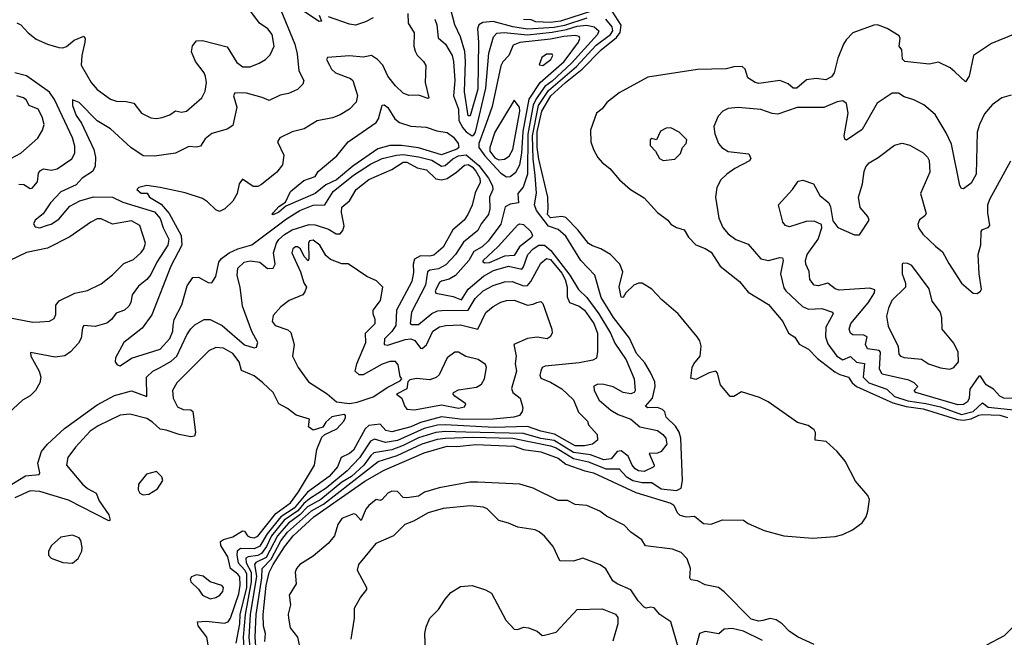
# Model space of a CAD drawing. Extents: x 1603745 to 1745082, y 385868 to 533966.
# Tile 570 of 646: x 1639420 to 1644569, y 480245 to 483473. Entities that reach past the tile are written whole.
import ezdxf

# ---------------------------------------------------------------- set-up
doc = ezdxf.new("R2010")
doc.units = 0

msp = doc.modelspace()

# ---------------------------------------------------------------- linework, layer by layer
at = {"layer": '0CON20XD'}
for points in [[(1640985, 483496.7), (1640997.5, 483465), (1640985, 483464), (1640827.6, 483567.6)], [(1642475, 483538.5), (1642247.3, 483465), (1642195, 483458.1), (1642118.1, 483461.9), (1642095, 483471.1), (1642055, 483473.9)], [(1640785, 483522.1), (1640858.6, 483345), (1640870.5, 483295), (1640879.5, 483205), (1640905.7, 483155), (1640900.8, 483135), (1640871.7, 483108.3), (1640825, 483086.7), (1640782.6, 483077.4), (1640725, 483050), (1640686.9, 483066.9), (1640605, 483089.3), (1640545, 483090.6), (1640537.9, 483075), (1640555.6, 483015), (1640535, 482920), (1640505, 482900), (1640425, 482878.1), (1640389.8, 482850.2), (1640365, 482811.2), (1640345, 482806.9), (1640305, 482810), (1640234.5, 482775.5), (1640125, 482758.8), (1640065, 482760.5), (1640000.5, 482805), (1639895, 482901.5), (1639825, 482944.3), (1639730.4, 483040.4), (1639696.1, 483053.9), (1639695.4, 483025), (1639715, 482971.9), (1639742.8, 482932.8), (1639806.7, 482795), (1639816.6, 482755), (1639815.2, 482704.8), (1639800.6, 482679.4), (1639746.1, 482643.9), (1639715, 482609.5), (1639635, 482573.8), (1639580, 482515), (1639542.1, 482457.9), (1639500, 482425), (1639491.2, 482405), (1639500.5, 482390.5), (1639525, 482384.5), (1639565, 482398.1), (1639585, 482403.6), (1639625, 482430), (1639682.3, 482497.7), (1639735, 482525.7), (1639805, 482546.1), (1639904.8, 482544.8), (1639958.8, 482518.8), (1640125, 482468.6), (1640155, 482433.3), (1640170.8, 482385), (1640200.4, 482325), (1640194.3, 482295), (1640136.1, 482205), (1640105, 482140.4), (1640085, 482115.4), (1640040.7, 482079.3), (1640008.5, 482035), (1640001.5, 481995), (1639990.9, 481975), (1639967.1, 481955), (1639925, 481939.6), (1639899.5, 481905), (1639875, 481887.5), (1639815, 481870), (1639755, 481874.2), (1639747.9, 481862.1), (1639740.9, 481809.1), (1639727.9, 481782.1), (1639685, 481736.2), (1639655, 481716.2), (1639605, 481708.2), (1639476.1, 481733.9), (1639477.9, 481715), (1639521.4, 481635), (1639529.7, 481605), (1639524.6, 481575), (1639502.3, 481535), (1639475, 481507.7), (1639435.2, 481484.8), (1639336.3, 481393.7)], [(1639405, 483456.9), (1639425.4, 483445.4), (1639463.7, 483403.7), (1639505, 483371.7), (1639565, 483344.1), (1639625, 483327.1), (1639645, 483325.5), (1639665, 483332.7), (1639705, 483366.4), (1639755, 483387.1), (1639762.5, 483375), (1639761.1, 483355), (1639745.2, 483284.8), (1639741.6, 483235), (1639793.9, 483143.9), (1639825, 483108.2), (1639895, 483057.1), (1639926.6, 483046.6), (1639976, 483046), (1640016.8, 483036.8), (1640057.5, 482985), (1640105, 482960.5), (1640135, 482956.7), (1640165, 482961.1), (1640205, 482975.7), (1640234.4, 482995.6), (1640265, 482989.1), (1640291.2, 482995), (1640371.9, 483065), (1640390.3, 483099.7), (1640396.4, 483145), (1640392.1, 483175), (1640384.5, 483195), (1640338.5, 483255), (1640317.8, 483305), (1640324, 483336), (1640345, 483361.4), (1640375, 483363.5), (1640505, 483330), (1640555, 483248.6), (1640586.1, 483226.1), (1640625, 483227.1), (1640672, 483245), (1640705.8, 483264.2), (1640730.2, 483289.8), (1640749.6, 483335), (1640740.8, 483395), (1640717.8, 483425), (1640673.3, 483455), (1640627.9, 483515)], [(1641449.3, 483505), (1641450.4, 483455), (1641483.2, 483403.2), (1641481.2, 483335), (1641488.1, 483308.1), (1641497.4, 483287.4), (1641531.1, 483255), (1641543.7, 483233.7), (1641539.4, 483145), (1641560, 483065), (1641555, 483061.2), (1641505, 483077.5), (1641455, 483076.7), (1641425, 483089.5), (1641385, 483126.7), (1641345, 483178.1), (1641318.9, 483235), (1641291.5, 483265), (1641258.8, 483285), (1641215, 483277.1), (1641145, 483284.5), (1641030, 483275), (1641024.2, 483265), (1641039.2, 483235), (1641049.4, 483215), (1641070.6, 483195), (1641148.8, 483165), (1641161.1, 483155), (1641187, 483077), (1641179.1, 483040.9), (1641144.2, 483005), (1641095, 482975.5), (1641055, 482959.2), (1640975.9, 482944.1), (1640907.9, 482902.1), (1640845, 482886.9), (1640780, 482855), (1640767.5, 482835), (1640801.1, 482765), (1640794.4, 482715), (1640764.5, 482675.5), (1640685, 482610.8), (1640665, 482601.4), (1640640.3, 482600.3), (1640585, 482638.8), (1640567.5, 482615), (1640556.7, 482565), (1640533.8, 482525), (1640493.3, 482485), (1640465, 482470.8), (1640445, 482479.4), (1640401.4, 482521.4), (1640375, 482537.5), (1640285, 482568.5), (1640154.4, 482595.6), (1640085, 482605.6), (1640043.3, 482595), (1640032, 482585), (1640055, 482566.2), (1640085.8, 482565.8), (1640098.8, 482545), (1640158.8, 482508.8), (1640200.6, 482460.6), (1640264.8, 482345), (1640267.9, 482295), (1640209.8, 482185), (1640109.9, 481930.1), (1640059.9, 481860.1), (1639964.4, 481785), (1639920.8, 481705), (1639918.9, 481685), (1639929.5, 481669.5), (1639945, 481663.8), (1640005, 481704.4), (1640155, 481751.6), (1640205, 481806.4), (1640220, 481845), (1640221.9, 481875), (1640227.4, 481905), (1640268.3, 481981.7), (1640295, 482081.1), (1640325, 482124.5), (1640355, 482127.9), (1640405, 482100), (1640425, 482097.5), (1640445, 482130), (1640460.3, 482205), (1640475.4, 482225), (1640515, 482254.8), (1640560, 482275), (1640634.4, 482295.6), (1640815, 482431.8), (1640884.1, 482475), (1640955, 482503.5), (1641015.2, 482504.8), (1641058.9, 482575), (1641165, 482660.6), (1641255, 482717.8), (1641315, 482746.6), (1641390.8, 482765), (1641425, 482767.4), (1641505, 482756.7), (1641575, 482738.6), (1641625, 482706.8), (1641645, 482711.5), (1641684.4, 482745), (1641715, 482761.9), (1641755, 482767.3), (1641820, 482710), (1641870.9, 482645), (1641892.3, 482605), (1641893.3, 482585), (1641876, 482545), (1641878, 482485), (1641871.3, 482455), (1641832.4, 482405), (1641815, 482371.5), (1641740.5, 482309.5), (1641699, 482245), (1641648.1, 482191.9), (1641609, 482171), (1641565, 482164.1), (1641551.5, 482155), (1641542.3, 482085), (1641468.7, 481945), (1641460.8, 481885), (1641469.8, 481879.8), (1641505, 481879.5), (1641575, 481936.7), (1641605, 481950.7), (1641626.9, 481953.1), (1641765, 481954.8), (1641802.3, 482015), (1641843.6, 482056.4), (1641895, 482082.9), (1641955, 482102.4), (1641995, 482103.8), (1642055, 482082.4), (1642075, 482083.9), (1642093.3, 482105), (1642145, 482200.7), (1642175, 482223.8), (1642195, 482219.2), (1642255, 482147.6), (1642272.6, 482115), (1642282.6, 482075), (1642282.5, 482025), (1642294.8, 481994.8), (1642345, 481974.8), (1642373.2, 481955), (1642421.3, 481885), (1642441.9, 481835), (1642441.8, 481738.2), (1642435.4, 481704.6), (1642417.2, 481692.8), (1642345, 481680), (1642167.3, 481662.7), (1642152.5, 481655), (1642144.7, 481635.3), (1642140, 481615), (1642145, 481600), (1642195, 481579.1), (1642255, 481542.9), (1642316, 481486), (1642341.2, 481421.2), (1642388.6, 481375), (1642394.4, 481355), (1642440, 481305), (1642440.9, 481275), (1642415.7, 481255), (1642373.3, 481245), (1642325, 481246.3), (1642217.2, 481307.2), (1642145, 481321.6), (1642075, 481347.1), (1641900.7, 481340.7), (1641645, 481356), (1641605, 481353.2), (1641535, 481336.8), (1641395, 481273.4), (1641332.4, 481262.4), (1641275, 481280.8), (1641255, 481270.5), (1641197.5, 481182.5), (1641132.8, 481115), (1641023.1, 481025), (1640935, 480969.1), (1640905.6, 480944.4), (1640874.4, 480905.6), (1640803.2, 480856.8), (1640736.2, 480775), (1640710.2, 480719.8), (1640685, 480683.5), (1640665, 480673), (1640613.8, 480666.2), (1640602, 480658), (1640603.5, 480635), (1640630.6, 480585), (1640631, 480535), (1640598.1, 480365), (1640588.5, 480245), (1640593.1, 480165)], [(1640702.4, 480222.4), (1640705.2, 480265), (1640694, 480304), (1640692.3, 480365), (1640708.4, 480515), (1640725, 480583.8), (1640745.8, 480625), (1640805, 480717.7), (1640850.5, 480775), (1640958.5, 480875), (1641225, 481060.9), (1641325, 481118.6), (1641535, 481209.1), (1641655, 481243.5), (1641705, 481243), (1641805, 481251.8), (1642005, 481243.8), (1642055, 481226.9), (1642145, 481214.3), (1642235, 481181), (1642275, 481149), (1642375, 481114.1), (1642420.9, 481105), (1642641.9, 481001.9), (1642825, 480946.7), (1642840, 480935), (1642857.4, 480897.4), (1642872.7, 480882.7), (1642905, 480873.9), (1642947.7, 480877.7), (1642995, 480839.2), (1643035, 480835.7), (1643095, 480859.2), (1643205, 480856.7), (1643229.2, 480839.2), (1643312.6, 480802.6), (1643415, 480775.6), (1643565, 480763.1), (1643685, 480772.5), (1643725, 480782), (1643774.2, 480805.8), (1643825, 480844), (1643845.8, 480875), (1643855.8, 480905), (1643864, 480965), (1643855, 480986.7), (1643791.2, 481061.2), (1643736.2, 481165), (1643695, 481216.7), (1643637.7, 481267.7), (1643580, 481275), (1643582, 481315), (1643575, 481328.8), (1643542.7, 481352.7), (1643487.9, 481367.9), (1643334.3, 481475), (1643288.9, 481498.9), (1643195, 481528), (1643155, 481503.3), (1643135, 481503.3), (1643083.8, 481565), (1643068.8, 481625), (1643060, 481635), (1643025, 481626.7), (1642955, 481592.2), (1642930, 481600), (1642935.6, 481655), (1642944.4, 481675), (1642978.5, 481715), (1642983.3, 481766.7), (1642975.7, 481795), (1642961.8, 481815), (1642862.5, 481935), (1642778.5, 482008.5), (1642725, 482064.6), (1642675, 482096.2), (1642655, 482095.5), (1642630.8, 482085), (1642589.2, 482045), (1642575, 482020), (1642565, 482023.3), (1642553.8, 482076.2), (1642574.5, 482155), (1642558.9, 482195), (1642508.9, 482245), (1642459.2, 482275), (1642415, 482290), (1642395, 482303.3), (1642338.4, 482375), (1642275, 482438.4), (1642255, 482444.8), (1642195, 482436.7), (1642180.2, 482455), (1642183.4, 482486.6), (1642182.3, 482545), (1642135, 482743.8), (1642126.6, 482805), (1642126.6, 482886.6), (1642150.2, 482995), (1642197.6, 483075), (1642273.5, 483145), (1642361.9, 483215), (1642459.9, 483315), (1642541, 483379), (1642559.7, 483405), (1642564.2, 483444.2), (1642517.2, 483517.2)], [(1641268.1, 483481.9), (1641228.3, 483461.7), (1641175, 483444.7), (1641145, 483449.2), (1641035, 483486.9)], [(1642385, 483480.4), (1642268.2, 483441.8), (1642215, 483431.2), (1642075, 483422.8), (1641997.7, 483435), (1641895, 483463.6), (1641841.4, 483458.6), (1641820.6, 483445), (1641812.9, 483425), (1641818.7, 483355), (1641815, 483109.2), (1641775, 482970), (1641765, 482970), (1641745.2, 483095.2), (1641751, 483255), (1641746.7, 483306.7), (1641725, 483382.5), (1641694.8, 483445), (1641675, 483525.6)], [(1641590.3, 483475), (1641601.1, 483445), (1641607.9, 483377.9), (1641645.6, 483345.6), (1641680.8, 483285), (1641688.4, 483255), (1641694.8, 483154.8), (1641689, 483075), (1641715.1, 483005), (1641715.4, 482945), (1641736.7, 482906.7), (1641755, 482886.8), (1641785, 482866.4), (1641795, 482870.6), (1641803.5, 482885), (1641857.2, 483115), (1641872.9, 483297.1), (1641896.6, 483383.4), (1641915, 483402.1), (1641953.6, 483406.4), (1642075, 483394.3), (1642205, 483406.7), (1642279.4, 483420.6), (1642335, 483438.4), (1642385, 483444.9), (1642423.2, 483435), (1642447.7, 483415), (1642441.6, 483395), (1642305.3, 483245), (1642205, 483150.6), (1642166.1, 483123.9), (1642121, 483059), (1642104.1, 483025.9), (1642077.6, 482875), (1642074.9, 482665.1), (1642052, 482598), (1642024.5, 482565), (1642028.8, 482515), (1641985, 482509.2), (1641958.9, 482495), (1641936.6, 482403.4), (1641870, 482315), (1641838.1, 482285), (1641795, 482260.7), (1641768.8, 482215), (1641698.4, 482135), (1641665, 482115.9), (1641625, 482106.5), (1641615, 482098.4), (1641591.8, 482055), (1641595, 482043.8), (1641686.7, 482026.7), (1641730.9, 482009.1), (1641764.9, 482065.1), (1641845, 482131.8), (1641898.2, 482161.8), (1641975, 482184.5), (1642045, 482169), (1642055, 482180.5), (1642077.8, 482245), (1642105, 482274.8), (1642135, 482295.2), (1642165, 482294.2), (1642197.3, 482267.3), (1642297.4, 482137.4), (1642341.8, 482061.8), (1642385, 482020.4), (1642447.8, 481935), (1642509.9, 481835), (1642532.8, 481782.8), (1642591.5, 481695), (1642632.7, 481595), (1642638.5, 481535), (1642632.9, 481525), (1642615, 481517.1), (1642575, 481523.9), (1642523.4, 481553.4), (1642475, 481566.1), (1642442.6, 481567.4), (1642422.2, 481557.8), (1642423.5, 481535), (1642450.4, 481485), (1642511.2, 481431.2), (1642549.2, 481409.2), (1642615.2, 481385.2), (1642661.9, 481345), (1642755.6, 481325), (1642783.5, 481305), (1642798.2, 481285), (1642803.1, 481255), (1642775, 481216.2), (1642755, 481208), (1642711.2, 481205), (1642737.2, 481145), (1642735.4, 481135), (1642685, 481110.9), (1642655.6, 481115), (1642638.7, 481125), (1642622.5, 481145), (1642601.7, 481191.7), (1642565, 481219.2), (1642545, 481216.8), (1642512.1, 481177.9), (1642475, 481172.4), (1642405, 481199.1), (1642315, 481211.5), (1642215, 481272.9), (1642145, 481283.8), (1642055, 481310.3), (1641753.3, 481316.7), (1641645, 481320.4), (1641595, 481315.5), (1641505, 481287), (1641425, 481246.7), (1641365, 481225.1), (1641271.6, 481208.4), (1641255.3, 481194.7), (1641219.9, 481145), (1641155, 481085.3), (1641105, 481055.6), (1640994.1, 480965.9), (1640925, 480926.9), (1640884.6, 480885.4), (1640825, 480841.5), (1640767.4, 480775), (1640708, 480662), (1640654.6, 480635.4), (1640647.1, 480625), (1640658.7, 480565), (1640625.6, 480364.4), (1640618.5, 480245), (1640624.1, 480175)], [(1640655.6, 480175), (1640650.9, 480245), (1640656.2, 480365), (1640686.7, 480555), (1640686.9, 480605), (1640735, 480653.9), (1640785, 480748.5), (1640820.7, 480795), (1640944.9, 480905.1), (1641008.4, 480941.6), (1641295, 481163.8), (1641393.8, 481195), (1641525, 481255.7), (1641605, 481280.3), (1641645.8, 481285.8), (1641785, 481291.1), (1641998, 481285), (1642195, 481246.1), (1642225, 481234.9), (1642315, 481179.5), (1642395, 481161.6), (1642485, 481125.5), (1642555, 481126), (1642591.4, 481085), (1642625.2, 481064.8), (1642675, 481053.5), (1642725, 481054.8), (1642775, 481020.4), (1642855, 481011.5), (1642879.6, 481025), (1642886.4, 481065), (1642877.5, 481285), (1642867.9, 481317.9), (1642848.9, 481348.9), (1642800.8, 481395), (1642793.1, 481423.1), (1642781.4, 481435), (1642755, 481445.2), (1642703.3, 481445), (1642692.7, 481452.7), (1642729.5, 481495), (1642743.2, 481555), (1642740.3, 481580.3), (1642719, 481629), (1642689.2, 481679.2), (1642645, 481727.9), (1642607.9, 481807.9), (1642525.7, 481915.7), (1642460.6, 482020.6), (1642427, 482137), (1642353.8, 482215), (1642275, 482341.9), (1642235, 482376.3), (1642185, 482393.2), (1642122.5, 482475), (1642111.5, 482505), (1642123.1, 482566.9), (1642115, 482658), (1642104.1, 482745), (1642100.7, 482865), (1642132.1, 483025), (1642185, 483102.7), (1642331.8, 483228.2), (1642435, 483339.4), (1642509.5, 483395), (1642521.3, 483415), (1642518.7, 483435), (1642484.3, 483475)], [(1644625, 483399.4), (1644502.1, 483347.9), (1644407.5, 483285), (1644385, 483177.5), (1644365, 483148.8), (1644310.5, 483200.5), (1644285, 483221.2), (1644225, 483251.5), (1644175, 483240), (1644048.8, 483255), (1644036.7, 483266.7), (1644032.9, 483315), (1644018.8, 483335), (1644024, 483375), (1644018.3, 483388.3), (1643956.8, 483426.8), (1643905, 483446), (1643885.9, 483444.1), (1643775.7, 483404.3), (1643741.7, 483368.3), (1643727.1, 483345), (1643698.7, 483271.3), (1643678.1, 483195), (1643665, 483173.5), (1643635, 483159.1), (1643585, 483164.5), (1643535, 483159.2), (1643483.3, 483115), (1643465, 483114.6), (1643437.9, 483137.9), (1643395, 483154.4), (1643285, 483140), (1643265, 483144.4), (1643228, 483168), (1643213.3, 483215), (1643197.7, 483227.7), (1643155, 483226.9), (1643115, 483215.7), (1642965, 483212.2), (1642705, 483172.5), (1642555, 483090), (1642490.5, 483039.5), (1642465, 483007.5), (1642435.8, 482985), (1642404.6, 482895), (1642407.1, 482835), (1642419.6, 482795), (1642443.1, 482753.1), (1642465.9, 482725.9), (1642505, 482694.4), (1642555.5, 482635), (1642613.5, 482585), (1642685, 482541.1), (1642754.7, 482464.7), (1642809.2, 482425), (1642825, 482404.2), (1642855, 482385.8), (1642894.3, 482374.3), (1642917, 482337), (1642955, 482295.7), (1643005, 482277.3), (1643035, 482257.5), (1643083.3, 482185), (1643184.3, 482105), (1643229.5, 482049.5), (1643335, 481984.6), (1643410.5, 481895), (1643440.8, 481835), (1643473.6, 481813.6), (1643496.6, 481776.6), (1643545, 481750.5), (1643592.2, 481702.2), (1643681.9, 481631.9), (1643707.8, 481617.8), (1643753.6, 481605), (1643772.2, 481575), (1643796.1, 481556.1), (1643985, 481470.3), (1644055, 481451.7), (1644145, 481438.2), (1644323.2, 481383.2), (1644355, 481380.1), (1644395, 481386.6), (1644435, 481405.1), (1644455, 481409.3), (1644545, 481405.7), (1644585, 481393.7)], [(1641965, 482652), (1641985, 482652.4), (1642015, 482676.4), (1642035.6, 482715), (1642045.6, 482774.4), (1642052.1, 482887.9), (1642083.3, 483056.7), (1642142.2, 483145), (1642267.7, 483255), (1642342, 483355), (1642348.4, 483375), (1642345, 483384.2), (1642325, 483390), (1642265, 483385.1), (1642195, 483371.4), (1642035.7, 483354.3), (1642001, 483339), (1641978.2, 483285), (1641946.8, 483253.2), (1641935, 483231.4), (1641890.4, 483019.6), (1641859.4, 482930.6), (1641819.9, 482825), (1641820.4, 482805), (1641851.8, 482761.8), (1641935, 482671.4), (1641965, 482652)], [(1642155, 483233.6), (1642196.8, 483265), (1642207.5, 483285), (1642203.4, 483293.4), (1642175, 483292.9), (1642149.5, 483275), (1642136.7, 483236.7), (1642155, 483233.6)], [(1639415, 482613.5), (1639440.7, 482610.7), (1639475, 482590), (1639485, 482591.4), (1639512.1, 482625), (1639518.9, 482671.1), (1639528.1, 482685), (1639545, 482692.7), (1639586.9, 482686.9), (1639615, 482693.8), (1639691.9, 482745), (1639708.2, 482775), (1639707.8, 482812.2), (1639695.3, 482855), (1639601.2, 483055), (1639575, 483093.7), (1639455, 483179.4), (1639395, 483194.9)], [(1639373.5, 482746.5), (1639425, 482775.5), (1639515, 482854.4), (1639539.5, 482895), (1639547.3, 482925), (1639537.9, 482965), (1639515.8, 483005.8), (1639468.6, 483025), (1639453.8, 483053.8), (1639440, 483065), (1639405, 483075.6)], [(1644605, 483078.9), (1644555, 483064.4), (1644505, 483026.9), (1644465, 482981.4), (1644438.2, 482925), (1644427.5, 482885), (1644420.9, 482665), (1644395, 482617.8), (1644355, 482588), (1644345, 482591.2), (1644336.5, 482606.5), (1644292.9, 482822.9), (1644265, 482881.9), (1644206.6, 482976.6), (1644147.8, 483027.8), (1644095, 483054.3), (1644045, 483070), (1644015, 483088.1), (1643981.4, 483088.6), (1643903.1, 483036.9), (1643825, 482898.9), (1643743.8, 482843.8), (1643735, 482847.5), (1643731.4, 482865), (1643751.5, 482985), (1643744, 483035), (1643725, 483049.2), (1643695, 483044), (1643625, 483013.8), (1643485, 483013.9), (1643385, 482979.6), (1643355, 482982.7), (1643295, 483003.3), (1643176.9, 483013.1), (1643125, 483009.4), (1643096, 482995), (1643072.2, 482967.8), (1643049.2, 482915), (1643055.5, 482875.5), (1643074, 482825), (1643091.2, 482805), (1643125, 482784.4), (1643232, 482772), (1643243.3, 482746.7), (1643236.7, 482735), (1643159.2, 482695), (1643118.1, 482665), (1643086.5, 482635), (1643065.4, 482595), (1643057.9, 482545), (1643076.4, 482435), (1643096.5, 482386.5), (1643124.1, 482354.1), (1643165, 482323.3), (1643229.1, 482299.1), (1643295, 482223.5), (1643335, 482214.6), (1643395, 482230.4), (1643408.2, 482228.2), (1643412.7, 482215), (1643397.5, 482145), (1643415, 482071.2), (1643425.6, 482055), (1643513.6, 481973.6), (1643545, 481959.7), (1643615, 481964.1), (1643670, 481945), (1643673.1, 481935), (1643635.7, 481865), (1643633.3, 481815), (1643645, 481778.9), (1643692, 481715), (1643725, 481695.9), (1643765, 481712.8), (1643795, 481683.7), (1643836.7, 481676.7), (1643829.8, 481605), (1643860.8, 481575), (1643955, 481541.5), (1643995, 481504), (1644065, 481480.9), (1644157.5, 481467.5), (1644235, 481450.2), (1644345, 481409), (1644405, 481424.3), (1644455, 481469.7), (1644485, 481447.8), (1644635, 481431.9)], [(1640745, 482452), (1640740, 482455), (1640746.2, 482465), (1640775, 482496.9), (1640810.3, 482519.7), (1640835.6, 482575), (1640905, 482632.5), (1640965, 482654), (1640980, 482680), (1641078.7, 482761.3), (1641137.3, 482835), (1641284.7, 482935), (1641295.8, 482955), (1641315, 483026.7), (1641325, 483027.5), (1641345, 483013.9), (1641381.8, 482955), (1641405, 482935.2), (1641465, 482915.7), (1641545, 482911.4), (1641601.2, 482891.2), (1641655, 482882.6), (1641689, 482859), (1641713.5, 482825), (1641715.8, 482805), (1641705, 482796.6), (1641625, 482766.3), (1641505, 482803), (1641415.5, 482815.5), (1641355, 482814.9), (1641292.6, 482797.4), (1641162.6, 482707.4), (1641076.2, 482635), (1641020.7, 482609.3), (1640965, 482563.7), (1640812.1, 482497.9), (1640775, 482466.7), (1640745, 482452)], [(1641925, 482740.3), (1641955, 482743.9), (1641979.8, 482760.2), (1641999.4, 482795), (1642035, 482994.2), (1642033.5, 483015), (1642005, 483052.5), (1641905.2, 482885), (1641878.6, 482805), (1641878.8, 482785), (1641905, 482750.2), (1641925, 482740.3)], [(1642785, 482737.5), (1642845, 482743.8), (1642875, 482773.3), (1642885.8, 482804.2), (1642905.8, 482825), (1642908, 482845), (1642867.5, 482885), (1642825, 482906.7), (1642800, 482905), (1642770.5, 482889.5), (1642750, 482845), (1642725, 482852.5), (1642717.5, 482845), (1642716.2, 482815), (1642743.8, 482785), (1642765, 482747.5), (1642785, 482737.5)], [(1644615, 481492.2), (1644566.2, 481495), (1644545.5, 481505), (1644511.6, 481541.6), (1644474.6, 481565), (1644445, 481608.9), (1644435, 481609.1), (1644388.5, 481541.5), (1644384.3, 481495), (1644375.3, 481475), (1644355, 481461.7), (1644325, 481459.3), (1644106.7, 481525), (1644098, 481535), (1644115.6, 481555), (1644097.3, 481575), (1644069.6, 481589.6), (1643930.6, 481620.6), (1643915.8, 481645.8), (1643921, 481735), (1643915, 481743.9), (1643853, 481753), (1643843.2, 481775), (1643850.7, 481815), (1643833.4, 481823.4), (1643776.4, 481826.4), (1643764.5, 481835), (1643758.2, 481855), (1643765.4, 481885), (1643856.3, 481993.7), (1643890.7, 482045), (1643890.8, 482060.8), (1643865, 482068.8), (1643705, 482059.3), (1643685, 482065.5), (1643645, 482095.9), (1643595, 482081.2), (1643574.3, 482085), (1643551.8, 482115), (1643547.4, 482157.4), (1643530, 482195), (1643528.2, 482215), (1643538.5, 482245), (1643595.3, 482325), (1643614.4, 482385), (1643612.9, 482402.9), (1643575, 482419.4), (1643532.6, 482417.4), (1643445, 482390), (1643425, 482397.5), (1643410.8, 482415), (1643387.5, 482505), (1643460.6, 482585), (1643490.7, 482629.3), (1643515, 482634), (1643571.2, 482615), (1643603.6, 482553.6), (1643651.2, 482515), (1643660, 482495), (1643671.3, 482421.3), (1643697.4, 482387.4), (1643785, 482347.8), (1643812, 482348), (1643861.1, 482425), (1643854.4, 482445), (1643815, 482491.4), (1643806.5, 482545), (1643827.5, 482615), (1643835, 482680), (1643845, 482704.2), (1643861.9, 482725), (1643908.3, 482751.7), (1643995, 482816.2), (1644035, 482827.5), (1644075, 482816.5), (1644145, 482777.1), (1644167.1, 482755), (1644176.2, 482736.2), (1644179.4, 482675), (1644131.1, 482565), (1644159.4, 482460.6), (1644152.7, 482447.3), (1644125, 482426), (1644115.6, 482404.4), (1644120, 482385), (1644142.4, 482352.4), (1644209.3, 482289.3), (1644245, 482259.4), (1644277.7, 482197.7), (1644345, 482096.5), (1644405, 482043.1), (1644427.5, 482042.5), (1644445, 482053.3), (1644449.4, 482065), (1644436.4, 482145), (1644431.1, 482245), (1644445.7, 482295.7), (1644447.1, 482365), (1644454.5, 482375.5), (1644485, 482387.5), (1644493.1, 482396.9), (1644482.6, 482462.6), (1644483.1, 482505), (1644493.8, 482535), (1644602.5, 482735)], [(1639365, 481036.9), (1639450.7, 481089.3), (1639521.2, 481095), (1639524.4, 481105), (1639514.1, 481155), (1639534.6, 481215.4), (1639564.3, 481255), (1639654.1, 481335.9), (1639825, 481459.8), (1639915, 481508.1), (1640005, 481532.2), (1640085, 481502.9), (1640083.6, 481605), (1640115.5, 481635), (1640154.4, 481655), (1640211.8, 481688.2), (1640241.6, 481715), (1640294.1, 481825.9), (1640315, 481857.5), (1640335, 481877.7), (1640385, 481906.2), (1640415, 481905.3), (1640478.4, 481875), (1640595, 481773.3), (1640645, 481758.1), (1640658.1, 481761.9), (1640664.4, 481785), (1640633.2, 481843.2), (1640584.8, 481975), (1640571.8, 482075), (1640556.1, 482136.1), (1640561.3, 482175), (1640593.8, 482206.2), (1640625, 482213), (1640675.3, 482205.3), (1640715, 482172.9), (1640745, 482174), (1640755.7, 482195), (1640746.2, 482255), (1640762.5, 482305), (1640775, 482323.1), (1640805, 482350.5), (1640845, 482374.2), (1640932.8, 482402.8), (1640965, 482400.9), (1641035, 482378.7), (1641075, 482354), (1641095, 482353.8), (1641109.3, 482370.7), (1641116.6, 482395), (1641102.2, 482465), (1641105, 482493.8), (1641143.6, 482526.4), (1641178.9, 482585), (1641245, 482637.7), (1641365, 482690.4), (1641425, 482727.7), (1641445, 482728.2), (1641498.3, 482698.3), (1641547.2, 482687.2), (1641595, 482641.7), (1641625, 482635.4), (1641655, 482643.3), (1641704.7, 482675), (1641745, 482712.1), (1641765, 482715.1), (1641785, 482704.3), (1641805, 482681.1), (1641825.8, 482645), (1641828, 482622), (1641801.3, 482568.7), (1641786.7, 482503.3), (1641763.6, 482455), (1641744, 482425), (1641685, 482375.3), (1641635, 482284), (1641585, 482242.3), (1641565, 482237.1), (1641515, 482239.2), (1641485, 482221.1), (1641477.7, 482195), (1641478.7, 482151.3), (1641470.7, 482105), (1641390.8, 481955), (1641385.9, 481875), (1641365, 481843.3), (1641327.1, 481805), (1641325, 481774.6), (1641345, 481772), (1641435, 481802), (1641465, 481805.2), (1641485.4, 481795.4), (1641515, 481756.2), (1641525, 481753.8), (1641547.2, 481772.8), (1641580.8, 481845), (1641615, 481866.9), (1641647.5, 481875), (1641725, 481878.3), (1641815, 481856.2), (1641857.9, 481942.1), (1641895, 481973.9), (1641935, 481996.3), (1641965.3, 482005.3), (1642005, 482006.2), (1642075, 481981.2), (1642104.6, 481985.4), (1642123.8, 481995), (1642145, 481999.2), (1642155, 481990), (1642202.5, 481855), (1642204.2, 481835), (1642194.5, 481815.5), (1642177.5, 481805), (1642125, 481812.7), (1642075, 481806.9), (1642003.3, 481775), (1642016.8, 481715), (1642011.1, 481675), (1642018.2, 481635), (1641992, 481545), (1641999.4, 481525), (1642037.5, 481495), (1642050, 481445), (1642047.8, 481425), (1642033.1, 481405), (1642003.8, 481395), (1641895.6, 481384.4), (1641737.5, 481382.5), (1641625, 481396.9), (1641515, 481368.2), (1641465, 481344.4), (1641365, 481319.6), (1641335, 481326.5), (1641305, 481359.3), (1641245, 481351.1), (1641226.4, 481333.6), (1641165, 481222.2), (1641145, 481205.9), (1641100.8, 481185), (1641081.7, 481135), (1641037.3, 481085), (1640925, 481004.1), (1640855, 480920.3), (1640785, 480875.1), (1640713, 480785), (1640675, 480720.9), (1640645, 480708), (1640575, 480708.7), (1640557.3, 480695), (1640554.7, 480675), (1640562.9, 480635), (1640596.6, 480596.6), (1640605, 480576.6), (1640605.2, 480505.2), (1640571.4, 480365), (1640568.8, 480315), (1640550.7, 480215)], [(1639487.9, 481892.1), (1639525, 481894.3), (1639575, 481896.7), (1639599.4, 481910.6), (1639608.6, 481931.4), (1639609.5, 481980.5), (1639626.1, 482003.9), (1639707.2, 482042.8), (1639775, 482058.1), (1639845, 482092.5), (1639905, 482138.5), (1639965, 482199.1), (1640015, 482219.5), (1640055, 482255.6), (1640068.8, 482275), (1640078.2, 482305), (1640047.5, 482397.5), (1640005, 482421.2), (1639905, 482404.6), (1639845, 482431.9), (1639825, 482431.1), (1639792, 482415), (1639681.3, 482338.7), (1639565, 482279.1), (1639455, 482256.1), (1639365, 482212.9)], [(1641850.7, 482200.7), (1641843.1, 482205), (1641843.8, 482215), (1641922.6, 482287.4), (1642025, 482400.6), (1642035, 482406.4), (1642055, 482401.9), (1642092.5, 482365), (1642100.8, 482345), (1642096, 482335), (1642033.6, 482285), (1642005, 482240.2), (1641955, 482237), (1641875, 482202.2), (1641850.7, 482200.7)], [(1641145, 481466.7), (1641185, 481473.3), (1641268.8, 481501.2), (1641345, 481552.9), (1641410, 481585), (1641417.5, 481595), (1641408.8, 481608.8), (1641399.1, 481669.1), (1641385, 481686.4), (1641355, 481685.9), (1641315, 481672.8), (1641215, 481617.3), (1641195, 481616.7), (1641174.4, 481635), (1641183.2, 481675), (1641229.4, 481785), (1641228.2, 481835), (1641278, 481885), (1641279.3, 481905), (1641267.8, 481935), (1641267.5, 481955), (1641306.6, 482005), (1641318.1, 482075), (1641285, 482107.1), (1641235, 482130), (1641137, 482197), (1641105, 482196.7), (1641045, 482220), (1641020.7, 482240.7), (1640988.9, 482295), (1640955, 482321.2), (1640935, 482316.4), (1640929.5, 482305), (1640932.5, 482225), (1640928.3, 482211.7), (1640907.5, 482235), (1640887.5, 482275), (1640872.5, 482285), (1640861.2, 482285), (1640847.5, 482275), (1640843.5, 482255), (1640888.8, 482155), (1640905, 482097.5), (1640918.8, 482075), (1640910.3, 482049.7), (1640900, 482035), (1640828.6, 482005), (1640785, 481972.9), (1640745, 481926.9), (1640740, 481895), (1640756, 481875), (1640822, 481852), (1640837.1, 481837.1), (1640854.6, 481775), (1640845.6, 481715), (1640875.5, 481655), (1640930.3, 481580.3), (1641027.9, 481517.9), (1641076.7, 481475), (1641145, 481466.7)], [(1644283.2, 481646.8), (1644305, 481654.3), (1644328.5, 481685), (1644326.9, 481735), (1644305, 481782), (1644244.5, 481854.5), (1644242.5, 481915), (1644234.3, 481945), (1644191.2, 482001.2), (1644175, 482065.7), (1644085, 482187.5), (1644065, 482198.6), (1644040.5, 482199.5), (1644033.8, 482195), (1644034.4, 482145), (1644052.2, 482095), (1644052.5, 482075), (1643980.8, 482005), (1643962.4, 481965), (1643952.7, 481922.7), (1643961.3, 481871.3), (1644013.8, 481765), (1644016.7, 481725), (1644025, 481714.4), (1644045, 481706.5), (1644135, 481698.5), (1644172, 481675), (1644235, 481652.5), (1644283.2, 481646.8)], [(1639305, 481926.7), (1639487.9, 481892.1)], [(1640418, 480135), (1640399.2, 480245), (1640353.8, 480305), (1640350, 480325), (1640395, 480328.8), (1640490.7, 480319.3), (1640510, 480325), (1640521.9, 480345), (1640565, 480471.6), (1640573, 480517), (1640570.8, 480560.8), (1640561, 480575), (1640521.5, 480605), (1640508.5, 480665), (1640470.9, 480725), (1640470.6, 480745), (1640485, 480755.4), (1640535, 480770.9), (1640585, 480801.5), (1640595, 480799.2), (1640611.2, 480775), (1640625, 480767.9), (1640645, 480764), (1640665, 480773.3), (1640758.6, 480891.4), (1640835, 480947.5), (1640878.3, 481005), (1640960.9, 481145), (1640972.9, 481227.1), (1640999.7, 481290.3), (1641015.7, 481304.3), (1641078.8, 481335), (1641115, 481374.2), (1641123.9, 481393.9), (1641123.3, 481405), (1641115, 481409.2), (1641052.7, 481397.3), (1641020.3, 481369.7), (1641005, 481343.3), (1640955, 481328), (1640930, 481345), (1640935.8, 481385.8), (1640866.2, 481406.2), (1640820.9, 481440.9), (1640774.4, 481465), (1640744.5, 481525), (1640691.5, 481575), (1640645, 481611.5), (1640579.5, 481639.5), (1640567.1, 481685), (1640535, 481728.9), (1640485, 481756.1), (1640445, 481758.8), (1640408.4, 481741.6), (1640241.9, 481575), (1640219.5, 481535), (1640221.8, 481495), (1640245, 481450), (1640275, 481436.2), (1640315, 481433.1), (1640324.6, 481424.6), (1640338.2, 481315), (1640334.5, 481295.5), (1640315, 481293.4), (1640254.1, 481304.1), (1640185, 481328), (1640155, 481332.3), (1640115, 481369.7), (1640085, 481388.6), (1639995, 481410.8), (1639945, 481406.2), (1639829.4, 481349.4), (1639788.2, 481321.8), (1639711.3, 481238.7), (1639670.9, 481185), (1639664.4, 481145), (1639747.3, 481045), (1639775, 481021.8), (1639818.9, 480998.9), (1639835, 480957.8), (1639885.4, 480885), (1639893.3, 480856.7), (1639885, 480854.4), (1639675, 480962.3), (1639525, 481006.2), (1639475, 481010.3), (1639395, 480974.7)], [(1641485, 481434.1), (1641625, 481460.5), (1641715, 481442.7), (1641745, 481449.5), (1641752.5, 481465), (1641696, 481505), (1641686, 481515), (1641688.8, 481525), (1641715, 481537.8), (1641808.4, 481551.6), (1641835, 481567.1), (1641851.2, 481595), (1641861.1, 481655), (1641855, 481670), (1641817.3, 481697.3), (1641753.1, 481713.1), (1641715, 481734.3), (1641695, 481734.3), (1641655, 481706), (1641612.6, 481617.4), (1641598.1, 481601.9), (1641565, 481591.1), (1641495, 481597.8), (1641459.5, 481590.5), (1641450, 481580), (1641445, 481543.8), (1641390, 481515), (1641418, 481495), (1641431.4, 481455), (1641445, 481438), (1641485, 481434.1)], [(1640065, 480990), (1640095, 480993.8), (1640139.7, 481020.3), (1640167.5, 481065), (1640163.6, 481083.6), (1640135, 481111.2), (1640083.2, 481096.8), (1640041.2, 481045), (1640040, 481015), (1640048.3, 480998.3), (1640065, 480990)], [(1643575, 480208.1), (1643491.3, 480245), (1643445.5, 480275), (1643407.1, 480315), (1643375, 480336.2), (1643345, 480342.5), (1643306.7, 480333.3), (1643285, 480329.1), (1643245, 480339.6), (1643103.2, 480483.2), (1643074.5, 480504.5), (1643005, 480520), (1642965, 480540), (1642930, 480545), (1642924.3, 480555), (1642928, 480605), (1642910.2, 480655), (1642878, 480688), (1642834.1, 480705.9), (1642692.3, 480722.3), (1642673.3, 480755), (1642616.2, 480795), (1642580.3, 480830.3), (1642488.8, 480878.8), (1642453.8, 480905), (1642385, 480934.2), (1642325, 480938.8), (1642285, 480960), (1642235, 480960), (1642104.5, 481024.5), (1642035, 481045.4), (1641815.5, 481055.5), (1641773.6, 481056.4), (1641613.6, 481026.4), (1641537.1, 481002.9), (1641505, 480983.1), (1641445, 480973.3), (1641425, 480976.2), (1641395, 481007.3), (1641365, 481009.3), (1641345, 480998.1), (1641315, 480965.6), (1641305, 480960), (1641284.2, 480965), (1641245, 480933.5), (1641230, 480915), (1641205, 480855.8), (1641177.1, 480887.1), (1641165, 480890.4), (1641104.9, 480865.1), (1641083.3, 480835), (1641065.8, 480775), (1641033.1, 480735), (1640955, 480669.2), (1640884.4, 480625), (1640866.7, 480605), (1640859.4, 480585), (1640866, 480525), (1640828.9, 480465), (1640835.6, 480415), (1640823.8, 480366.2), (1640824.6, 480345.4), (1640834.6, 480295), (1640872.7, 480245), (1640889.2, 480165)], [(1642893, 480093), (1642825, 480326), (1642768, 480365), (1642738.3, 480398.3), (1642717.7, 480402.3), (1642695, 480396.7), (1642685, 480402.5), (1642654.7, 480434.7), (1642615, 480493.3), (1642544, 480524), (1642520.9, 480540.9), (1642485, 480602), (1642455, 480624), (1642365, 480658.6), (1642315, 480643.3), (1642245, 480644), (1642209.8, 480719.8), (1642165, 480773.8), (1642136.6, 480796.6), (1642115, 480805.8), (1642025, 480820.8), (1641975, 480841.9), (1641924.6, 480854.6), (1641865, 480915.7), (1641845, 480925.6), (1641775, 480931.5), (1641635, 480917.5), (1641555.4, 480894.6), (1641478.8, 480851.2), (1641434.4, 480835), (1641374.6, 480775.4), (1641282.5, 480735), (1641191.1, 480625), (1641184.4, 480595), (1641233.8, 480505), (1641233.8, 480495), (1641201.2, 480455), (1641168, 480395), (1641168.6, 480345), (1641150.6, 480235)], [(1639695, 480632.5), (1639725, 480656.2), (1639744, 480695), (1639747.1, 480715), (1639740.3, 480750.3), (1639730, 480765), (1639695, 480778.1), (1639635, 480767.5), (1639585.8, 480725), (1639570.8, 480695), (1639570, 480675), (1639585, 480659.2), (1639645, 480635.8), (1639695, 480632.5)], [(1640415, 480445.6), (1640445, 480452.5), (1640465.8, 480465), (1640482.5, 480485), (1640485.5, 480505), (1640477.1, 480515), (1640415.6, 480535.6), (1640380, 480565), (1640345, 480571.2), (1640318.3, 480561.7), (1640311.7, 480548.3), (1640313.8, 480535), (1640355, 480496.7), (1640376, 480465), (1640415, 480445.6)], [(1641541.2, 480165), (1641538.8, 480265), (1641545, 480300), (1641563.8, 480345), (1641610.3, 480389.7), (1641644, 480445), (1641675, 480478.8), (1641725, 480510), (1641785, 480516), (1641855, 480493.3), (1641886.7, 480475), (1641962, 480335), (1642005, 480288), (1642025, 480286.2), (1642055, 480298), (1642080, 480295), (1642125, 480276.2), (1642152.5, 480255), (1642164.2, 480255.8), (1642225, 480271.4), (1642335, 480390.6), (1642465, 480394), (1642536.1, 480366.1), (1642547.9, 480347.9), (1642547.7, 480315), (1642521.9, 480225)], [(1644645, 480328.5), (1644567.8, 480252.2), (1644475, 480203.9)], [(1643305, 480228.7), (1643205, 480277.8), (1643145, 480290.9), (1643102.9, 480287.1), (1643075, 480263.9), (1643005, 480275.4), (1642975, 480265.6), (1642939.4, 480135)]]:
    msp.add_lwpolyline(points, dxfattribs=at)

doc.saveas('drawing.dxf')
